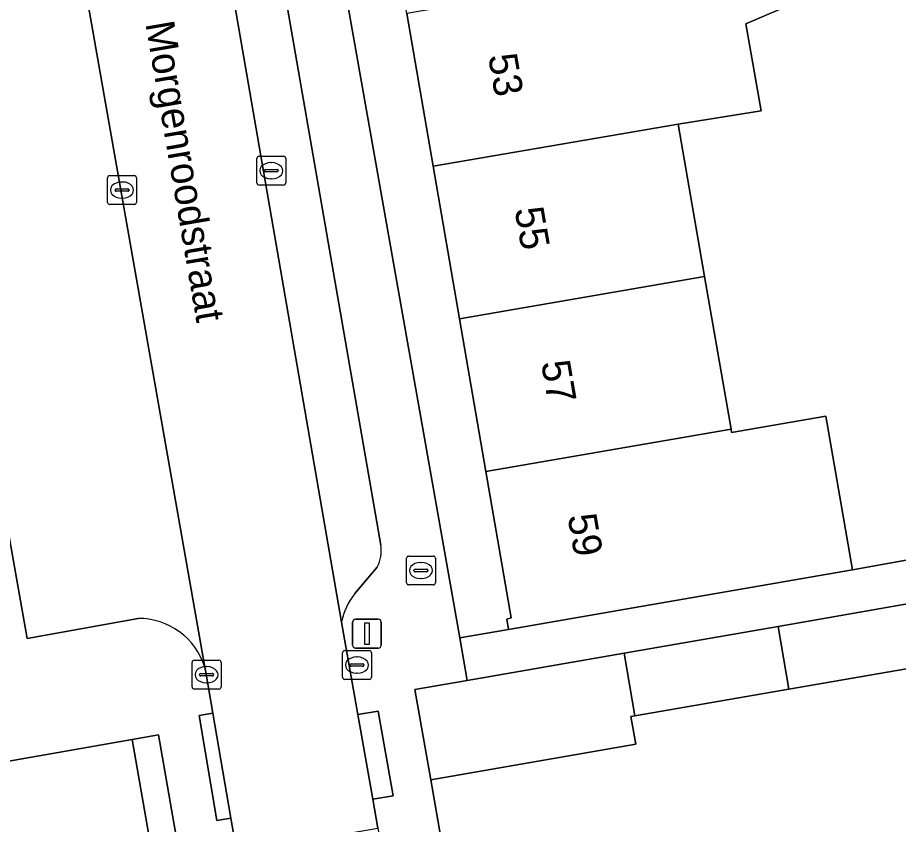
# Model space of a CAD drawing. Extents: x 162879 to 165540, y 384011 to 385181.
# Drawn here: x 164601.37 to 164631.89, y 384461.6 to 384489.56 of the extents above; entities that cross this region are included whole.
import ezdxf

# ---------------------------------------------------------------- set-up
doc = ezdxf.new("R2010")
doc.units = 0
for name, color, linetype in [('IMGEO_Brandkraan', 7, 'Continuous'), ('IMGEO_Erf', 7, 'Continuous'), ('IMGEO_Kolk', 7, 'Continuous'), ('IMGEO_Lichtmast', 7, 'Continuous'), ('IMGEO_Muur', 7, 'Continuous'), ('IMGEO_Openbare_ruimte_label', 7, 'Continuous'), ('IMGEO_Pand', 7, 'Continuous'), ('IMGEO_Pand_nummerreeks', 7, 'Continuous'), ('IMGEO_Parkeervlak_open', 7, 'Continuous'), ('IMGEO_Rijbaan_lokaal_open', 7, 'Continuous'), ('IMGEO_Voetpad_open', 7, 'Continuous')]:
    doc.layers.add(name, color=color, linetype=linetype)

msp = doc.modelspace()

# ---------------------------------------------------------------- linework, layer by layer
at = {"layer": 'IMGEO_Brandkraan'}
for p, q in [((164614.846, 384469.972), (164614.846, 384470.824)), ((164614.921, 384470.898), (164615.773, 384470.898)), ((164615.847, 384470.824), (164615.847, 384469.972)), ((164615.334, 384470.678), (164615.359, 384470.678)), ((164615.105, 384470.392), (164615.105, 384470.404)), ((164615.543, 384470.355), (164615.145, 384470.355)), ((164615.148, 384470.441), (164615.546, 384470.441)), ((164615.589, 384470.404), (164615.589, 384470.392)), ((164615.773, 384469.898), (164614.921, 384469.898)), ((164615.357, 384470.118), (164615.332, 384470.118))]:
    msp.add_line(p, q, dxfattribs=at)
for points in [[(164614.846, 384469.972), (164614.846, 384470.824)], [(164614.921, 384470.898), (164615.773, 384470.898)], [(164615.847, 384470.824), (164615.847, 384469.972)], [(164615.773, 384469.898), (164614.921, 384469.898)]]:
    msp.add_lwpolyline(points, dxfattribs=at)
for centre, radius, start, end in [((164614.923, 384470.822), 0.0765, 91.552, 178.448), ((164614.923, 384470.822), 0.0765, 91.552, 178.448), ((164615.771, 384470.822), 0.0765, 1.552, 88.448), ((164615.771, 384470.822), 0.0765, 1.552, 88.448), ((164615.145, 384470.401), 0.0403, 85.8775, 175.7526), ((164615.142, 384470.391), 0.0366, 178.938, 274.7102), ((164615.546, 384470.398), 0.043, 264.8664, 352.4533), ((164615.55, 384470.403), 0.0386, 1.7309, 96.639), ((164614.923, 384469.974), 0.0765, 181.552, 268.448), ((164614.923, 384469.974), 0.0765, 181.552, 268.448), ((164615.771, 384469.974), 0.0765, 271.552, 358.448), ((164615.771, 384469.974), 0.0765, 271.552, 358.448)]:
    msp.add_arc(centre, radius, start, end, dxfattribs=at)
for centre, major_axis, ratio, start_param, end_param in [((164615.333, 384470.398), (-0.387, 0.002), 0.722429, 4.712389, 7.853982), ((164615.358, 384470.398), (-0.39, 0.002), 0.717154, 1.570796, 4.712389)]:
    msp.add_ellipse(centre, major_axis=major_axis, ratio=ratio, start_param=start_param, end_param=end_param, dxfattribs=at)
at = {"layer": 'IMGEO_Erf'}
msp.add_lwpolyline([(164613.948, 384494.994), (164613.084, 384500), (164613.035, 384500.286), (164612.121, 384505.578), (164611.236, 384510.705), (164611.03, 384510.664), (164610.967, 384510.977), (164609.307, 384510.047), (164611.05, 384500), (164616.694, 384468.061), (164618.377, 384468.358), (164618.326, 384468.715), (164618.477, 384468.753), (164617.601, 384473.827), (164616.688, 384479.119), (164615.775, 384484.411), (164614.861, 384489.702)], close=True, dxfattribs=at)
for points in [[(164628.443, 384490.137), (164626.605, 384489.35), (164627.136, 384486.326), (164624.255, 384485.865), (164625.173, 384480.584), (164626.093, 384475.293), (164626.112, 384475.181), (164629.379, 384475.747), (164630.3, 384470.426), (164644.405, 384472.966)], [(164633.368, 384467.201), (164628.097, 384466.287), (164622.76, 384465.362), (164622.621, 384465.338), (164622.788, 384464.38), (164615.685, 384463.139), (164616.577, 384458.016), (164618.745, 384458.394), (164623.813, 384459.278), (164624.207, 384457.003), (164629.544, 384457.927), (164634.815, 384458.84)], [(164579.748, 384434.553), (164610.574, 384439.899), (164606.25, 384464.698), (164605.339, 384464.537), (164606.239, 384459.375), (164600.112, 384458.308)]]:
    msp.add_lwpolyline(points, dxfattribs=at)
at = {"layer": 'IMGEO_Kolk'}
for p, q in [((164609.661, 384483.83), (164609.661, 384484.682)), ((164609.736, 384484.756), (164610.588, 384484.756)), ((164610.662, 384484.682), (164610.662, 384483.83)), ((164609.92, 384484.25), (164609.92, 384484.262)), ((164609.963, 384484.299), (164610.361, 384484.299)), ((164610.149, 384484.536), (164610.174, 384484.536)), ((164610.404, 384484.262), (164610.404, 384484.25)), ((164604.489, 384483.158), (164604.489, 384484.01)), ((164604.564, 384484.084), (164605.416, 384484.084)), ((164605.49, 384484.01), (164605.49, 384483.158)), ((164610.358, 384484.213), (164609.96, 384484.213)), ((164610.172, 384483.976), (164610.147, 384483.976)), ((164604.791, 384483.627), (164605.189, 384483.627)), ((164604.977, 384483.864), (164605.002, 384483.864)), ((164610.588, 384483.756), (164609.736, 384483.756)), ((164604.748, 384483.578), (164604.748, 384483.59)), ((164605.186, 384483.541), (164604.788, 384483.541)), ((164605.232, 384483.59), (164605.232, 384483.578)), ((164605.416, 384483.084), (164604.564, 384483.084)), ((164605, 384483.304), (164604.975, 384483.304)), ((164612.629, 384466.695), (164612.629, 384467.547)), ((164612.704, 384467.621), (164613.556, 384467.621)), ((164613.63, 384467.547), (164613.63, 384466.695)), ((164607.418, 384466.36), (164607.418, 384467.212)), ((164607.493, 384467.286), (164608.345, 384467.286)), ((164608.419, 384467.212), (164608.419, 384466.36)), ((164612.931, 384467.164), (164613.329, 384467.164)), ((164613.117, 384467.401), (164613.142, 384467.401)), ((164607.906, 384467.066), (164607.931, 384467.066)), ((164612.888, 384467.115), (164612.888, 384467.127)), ((164613.326, 384467.078), (164612.928, 384467.078)), ((164613.14, 384466.841), (164613.115, 384466.841)), ((164613.372, 384467.127), (164613.372, 384467.115)), ((164607.677, 384466.78), (164607.677, 384466.792)), ((164608.115, 384466.743), (164607.717, 384466.743)), ((164607.72, 384466.829), (164608.118, 384466.829)), ((164608.161, 384466.792), (164608.161, 384466.78)), ((164613.556, 384466.621), (164612.704, 384466.621)), ((164608.345, 384466.286), (164607.493, 384466.286)), ((164607.929, 384466.506), (164607.904, 384466.506))]:
    msp.add_line(p, q, dxfattribs=at)
for points in [[(164609.661, 384483.83), (164609.661, 384484.682)], [(164609.736, 384484.756), (164610.588, 384484.756)], [(164610.662, 384484.682), (164610.662, 384483.83)], [(164604.489, 384483.158), (164604.489, 384484.01)], [(164604.564, 384484.084), (164605.416, 384484.084)], [(164605.49, 384484.01), (164605.49, 384483.158)], [(164610.588, 384483.756), (164609.736, 384483.756)], [(164605.416, 384483.084), (164604.564, 384483.084)], [(164612.629, 384466.695), (164612.629, 384467.547)], [(164612.704, 384467.621), (164613.556, 384467.621)], [(164613.63, 384467.547), (164613.63, 384466.695)], [(164607.418, 384466.36), (164607.418, 384467.212)], [(164607.493, 384467.286), (164608.345, 384467.286)], [(164608.419, 384467.212), (164608.419, 384466.36)], [(164613.556, 384466.621), (164612.704, 384466.621)], [(164608.345, 384466.286), (164607.493, 384466.286)]]:
    msp.add_lwpolyline(points, dxfattribs=at)
for centre, radius, start, end in [((164609.738, 384484.68), 0.0765, 91.552, 178.448), ((164609.738, 384484.68), 0.0765, 91.552, 178.448), ((164610.586, 384484.68), 0.0765, 1.552, 88.448), ((164610.586, 384484.68), 0.0765, 1.552, 88.448), ((164609.96, 384484.259), 0.0403, 85.8775, 175.7526), ((164609.957, 384484.249), 0.0366, 178.938, 274.7102), ((164610.361, 384484.256), 0.043, 264.8664, 352.4533), ((164610.365, 384484.261), 0.0386, 1.7309, 96.639), ((164604.566, 384484.008), 0.0765, 91.552, 178.448), ((164604.566, 384484.008), 0.0765, 91.552, 178.448), ((164605.414, 384484.008), 0.0765, 1.552, 88.448), ((164605.414, 384484.008), 0.0765, 1.552, 88.448), ((164604.788, 384483.587), 0.0403, 85.8775, 175.7526), ((164605.193, 384483.589), 0.0386, 1.7309, 96.639), ((164609.738, 384483.832), 0.0765, 181.552, 268.448), ((164609.738, 384483.832), 0.0765, 181.552, 268.448), ((164610.586, 384483.832), 0.0765, 271.552, 358.448), ((164610.586, 384483.832), 0.0765, 271.552, 358.448), ((164604.785, 384483.577), 0.0366, 178.938, 274.7102), ((164605.189, 384483.584), 0.043, 264.8664, 352.4533), ((164604.566, 384483.16), 0.0765, 181.552, 268.448), ((164604.566, 384483.16), 0.0765, 181.552, 268.448), ((164605.414, 384483.16), 0.0765, 271.552, 358.448), ((164605.414, 384483.16), 0.0765, 271.552, 358.448), ((164612.706, 384467.545), 0.0765, 91.552, 178.448), ((164612.706, 384467.545), 0.0765, 91.552, 178.448), ((164613.554, 384467.545), 0.0765, 1.552, 88.448), ((164613.554, 384467.545), 0.0765, 1.552, 88.448), ((164607.495, 384467.21), 0.0765, 91.552, 178.448), ((164607.495, 384467.21), 0.0765, 91.552, 178.448), ((164608.343, 384467.21), 0.0765, 1.552, 88.448), ((164608.343, 384467.21), 0.0765, 1.552, 88.448), ((164612.928, 384467.124), 0.0403, 85.8775, 175.7526), ((164613.333, 384467.126), 0.0386, 1.7309, 96.639), ((164612.925, 384467.114), 0.0366, 178.938, 274.7102), ((164613.329, 384467.121), 0.043, 264.8664, 352.4533), ((164607.717, 384466.789), 0.0403, 85.8775, 175.7526), ((164607.714, 384466.779), 0.0366, 178.938, 274.7102), ((164608.118, 384466.786), 0.043, 264.8664, 352.4533), ((164608.122, 384466.791), 0.0386, 1.7309, 96.639), ((164612.706, 384466.697), 0.0765, 181.552, 268.448), ((164612.706, 384466.697), 0.0765, 181.552, 268.448), ((164613.554, 384466.697), 0.0765, 271.552, 358.448), ((164613.554, 384466.697), 0.0765, 271.552, 358.448), ((164607.495, 384466.362), 0.0765, 181.552, 268.448), ((164607.495, 384466.362), 0.0765, 181.552, 268.448), ((164608.343, 384466.362), 0.0765, 271.552, 358.448), ((164608.343, 384466.362), 0.0765, 271.552, 358.448)]:
    msp.add_arc(centre, radius, start, end, dxfattribs=at)
for centre, major_axis, ratio, start_param, end_param in [((164610.148, 384484.256), (-0.387, 0.002), 0.722429, 4.712389, 7.853982), ((164610.173, 384484.256), (-0.39, 0.002), 0.717154, 1.570796, 4.712389), ((164604.976, 384483.584), (-0.387, 0.002), 0.722429, 4.712389, 7.853982), ((164605.001, 384483.584), (-0.39, 0.002), 0.717154, 1.570796, 4.712389), ((164613.116, 384467.121), (-0.387, 0.002), 0.722429, 4.712389, 7.853982), ((164613.141, 384467.121), (-0.39, 0.002), 0.717154, 1.570796, 4.712389), ((164607.905, 384466.786), (-0.387, 0.002), 0.722429, 4.712389, 7.853982), ((164607.93, 384466.786), (-0.39, 0.002), 0.717154, 1.570796, 4.712389)]:
    msp.add_ellipse(centre, major_axis=major_axis, ratio=ratio, start_param=start_param, end_param=end_param, dxfattribs=at)
at = {"layer": 'IMGEO_Lichtmast'}
for p, q in [((164613.08, 384468.706), (164613.87, 384468.706)), ((164613.87, 384468.706), (164613.08, 384468.706)), ((164612.98, 384467.806), (164612.98, 384468.606)), ((164612.98, 384468.606), (164612.98, 384467.806)), ((164613.97, 384468.606), (164613.97, 384467.806)), ((164613.97, 384467.806), (164613.97, 384468.606)), ((164613.87, 384467.706), (164613.08, 384467.706)), ((164613.08, 384467.706), (164613.87, 384467.706))]:
    msp.add_line(p, q, dxfattribs=at)
msp.add_lwpolyline([(164613.4, 384468.581), (164613.55, 384468.581), (164613.55, 384467.831), (164613.4, 384467.831), (164613.4, 384468.581)], dxfattribs=at)
for centre, start, end in [((164613.08, 384468.606), 90, 180), ((164613.08, 384468.606), 90, 180), ((164613.87, 384468.606), 0, 90), ((164613.87, 384468.606), 360, 90), ((164613.08, 384467.806), 180, 270), ((164613.08, 384467.806), 180, 270), ((164613.87, 384467.806), 270, 0), ((164613.87, 384467.806), 270, 0)]:
    msp.add_arc(centre, 0.1, start, end, dxfattribs=at)
at = {"layer": 'IMGEO_Muur'}
msp.add_lwpolyline([(164615.685, 384463.139), (164616.577, 384458.016)], dxfattribs=at)
at = {"layer": 'IMGEO_Pand'}
for points in [[(164623.334, 384491.165), (164614.861, 384489.702), (164615.775, 384484.411), (164624.255, 384485.865), (164627.136, 384486.326), (164626.605, 384489.35), (164628.443, 384490.137), (164628.123, 384491.965)], [(164615.775, 384484.411), (164616.688, 384479.119), (164625.173, 384480.584), (164624.255, 384485.865)], [(164617.601, 384473.827), (164626.093, 384475.293), (164625.173, 384480.584), (164616.688, 384479.119)], [(164617.601, 384473.827), (164618.477, 384468.753), (164618.326, 384468.715), (164618.377, 384468.358), (164623.304, 384469.212), (164630.3, 384470.426), (164629.379, 384475.747), (164626.112, 384475.181), (164626.093, 384475.293)], [(164632.99, 384469.38), (164627.721, 384468.462), (164628.097, 384466.287), (164633.368, 384467.201)], [(164622.384, 384467.533), (164622.76, 384465.362), (164628.097, 384466.287), (164627.721, 384468.462)], [(164622.384, 384467.533), (164616.954, 384466.587), (164615.137, 384466.271), (164615.685, 384463.139), (164622.788, 384464.38), (164622.621, 384465.338), (164622.76, 384465.362)], [(164599.225, 384463.472), (164599.776, 384460.238), (164600.112, 384458.308), (164606.239, 384459.375), (164605.339, 384464.537), (164599.468, 384463.514)]]:
    msp.add_lwpolyline(points, close=True, dxfattribs=at)
at = {"layer": 'IMGEO_Parkeervlak_open'}
for points in [[(164607.857, 384467.046), (164602.065, 384500), (164601.632, 384503.195)], [(164606.618, 384503.156), (164612.595, 384468.609)], [(164613.958, 384471.281), (164608.799, 384501.001)], [(164599.655, 384500.406), (164597.182, 384500), (164596.074, 384499.818), (164601.697, 384468.046), (164605.544, 384468.736)], [(164613.051, 384469.601), (164613.83, 384470.513)]]:
    msp.add_lwpolyline(points, dxfattribs=at)
for centre, radius, start, end in [((164612.76, 384471.086), 1.214, 331.8261, 9.2493), ((164614.976, 384468.115), 2.431, 142.3387, 168.2869), ((164605.551, 384466.317), 2.419, 17.5321, 90.1603)]:
    msp.add_arc(centre, radius, start, end, dxfattribs=at)
at = {"layer": 'IMGEO_Rijbaan_lokaal_open'}
msp.add_lwpolyline([(164601.632, 384503.195), (164602.065, 384500), (164607.857, 384467.046), (164607.889, 384466.874), (164608.133, 384465.453), (164608.764, 384461.813), (164608.969, 384460.622), (164613.856, 384461.463), (164613.678, 384462.467), (164613.16, 384465.401), (164612.595, 384468.609), (164606.618, 384503.156)], dxfattribs=at)
at = {"layer": 'IMGEO_Voetpad_open'}
for points in [[(164615.685, 384463.139), (164615.137, 384466.271), (164616.954, 384466.587), (164616.694, 384468.061), (164611.05, 384500), (164609.307, 384510.047), (164606.586, 384509.687)], [(164597.65, 384508.79), (164591.709, 384507.77), (164593.054, 384500), (164599.19, 384465.098), (164599.408, 384463.857), (164599.468, 384463.514), (164605.339, 384464.537), (164606.25, 384464.698), (164610.574, 384439.899), (164612.478, 384440.216), (164609.437, 384457.902), (164608.969, 384460.622), (164608.764, 384461.813), (164608.279, 384461.732), (164607.66, 384465.374), (164608.133, 384465.453), (164607.889, 384466.874)], [(164608.799, 384501.001), (164613.958, 384471.281)], [(164605.544, 384468.736), (164601.697, 384468.046), (164596.074, 384499.818), (164597.182, 384500), (164599.655, 384500.406)], [(164644.405, 384472.966), (164630.3, 384470.426), (164623.304, 384469.212), (164618.377, 384468.358), (164616.694, 384468.061), (164616.954, 384466.587), (164622.384, 384467.533), (164627.721, 384468.462), (164632.99, 384469.38)], [(164613.83, 384470.513), (164613.051, 384469.601)], [(164612.595, 384468.609), (164613.16, 384465.401), (164613.866, 384465.525), (164614.381, 384462.589), (164613.678, 384462.467), (164613.856, 384461.463), (164614.336, 384458.747), (164617.461, 384441.044), (164619.477, 384441.38), (164617.815, 384450.913), (164616.577, 384458.016), (164615.685, 384463.139)], [(164607.889, 384466.874), (164607.857, 384467.046)]]:
    msp.add_lwpolyline(points, dxfattribs=at)
for points in [[(164608.764, 384461.813), (164608.133, 384465.453), (164607.66, 384465.374), (164608.279, 384461.732)], [(164613.866, 384465.525), (164613.16, 384465.401), (164613.678, 384462.467), (164614.381, 384462.589)]]:
    msp.add_lwpolyline(points, close=True, dxfattribs=at)
for centre, radius, start, end in [((164612.76, 384471.086), 1.214, 331.8261, 9.2493), ((164614.976, 384468.115), 2.431, 142.3387, 168.2869), ((164605.551, 384466.317), 2.419, 17.5321, 90.1603)]:
    msp.add_arc(centre, radius, start, end, dxfattribs=at)

# ---------------------------------------------------------------- texts
at = {"layer": 'IMGEO_Openbare_ruimte_label'}
msp.add_text('Morgenroodstraat', height=1, rotation=279.726, dxfattribs=at).set_placement((164605.795, 384489.361))
at = {"layer": 'IMGEO_Pand_nummerreeks'}
for s, p in [('53', (164617.671, 384488.237)), ('55', (164618.589, 384482.92)), ('57', (164619.507, 384477.604)), ('59', (164620.424, 384472.287))]:
    msp.add_text(s, height=1, rotation=279.7924, dxfattribs=at).set_placement(p)

doc.saveas('drawing.dxf')
